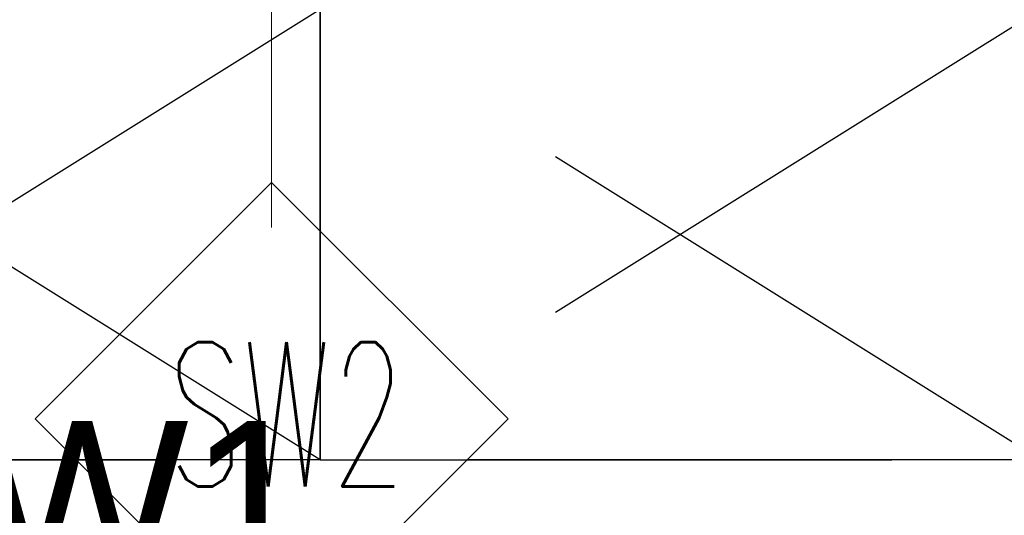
# Model space of a CAD drawing. Header units: millimetres. Extents: x 7483 to 13091, y 8111 to 13871.
# Tile 574 of 656: x 11369 to 11478, y 9583 to 9638. Entities that reach past the tile are written whole.
import ezdxf

# ---------------------------------------------------------------- set-up
doc = ezdxf.new("R2010")
doc.units = ezdxf.units.MM
doc.linetypes.add('DASHED', pattern=[19.05, 12.7, -6.35])
doc.layers.add('- AGP-1_OPISY', color=7, linetype='Continuous', lineweight=5)
doc.layers.add('Budowlane - Opisy', color=7, linetype='Continuous', lineweight=15)
doc.layers.add('IE_SRS', color=7, linetype='Continuous', lineweight=18, true_color=0x000000)
doc.layers.add('OPRAWY_KIERUNKOWE', color=7, linetype='Continuous', lineweight=5, true_color=0x00e000)
doc.layers.add('Wyposazenie Wew - Urzadzenia Sanitarne', color=6, linetype='Continuous')
doc.styles.get("Standard").update_dxf_attribs({"font": 'arial.ttf'})
doc.styles.add('style1', font='simplex.shx', dxfattribs={"width": 0.6})

# ---------------------------------------------------------------- blocks, each defined once
blk = doc.blocks.new('*U676')
at = {"color": 9, "linetype": 'DASHED', "ltscale": 5, "true_color": 0xb8b8b8}
blk.add_lwpolyline([(-40, -55), (-40, -105), (40, -105), (40, -55), (-40, -55), (40, -105), (-40, -105), (40, -55)], dxfattribs=at)
blk = doc.blocks.new('*U2186')
at = {"layer": 'OPRAWY_KIERUNKOWE', "flags": 8}
for tag, p, height in [('LABEL', (-36.74, -25.83), 18), ('EL', (-36.74, -44.97), 16.19), ('CB', (-36.74, -64.1), 16.19)]:
    blk.add_attdef(tag, p, '', height=height, dxfattribs=at)
at = {"layer": 'OPRAWY_KIERUNKOWE'}
for tag, p, height in [('PIKT', (-33.12, -26.11), 8), ('H', (-36.74, -83.24), 16.19)]:
    blk.add_attdef(tag, p, '', height=height, dxfattribs=at)
blk = doc.blocks.new('fffffffffffffffffffffffff')
at = {"layer": 'OPRAWY_KIERUNKOWE', "color": 90}
ref = blk.add_blockref('*U2186', (90904.61, 9538.99), dxfattribs=dict(at, rotation=270))
ref.add_attrib('LABEL', 'EW1', (90878.78, 9575.72), dxfattribs={"height": 18, "flags": 8})

msp = doc.modelspace()

# ---------------------------------------------------------------- linework, layer by layer
at = {"layer": 'Budowlane - Opisy'}
for p, q in [((11396.8227, 9620.197), (11396.8227, 9709.4116)), ((11396.8227, 9615.197), (11396.8227, 9704.4116))]:
    msp.add_line(p, q, dxfattribs=at)
at = {"layer": 'Budowlane - Opisy', "lineweight": 9}
msp.add_lwpolyline([(11423.0727, 9593.947), (11396.8227, 9620.197), (11370.5727, 9593.947), (11396.8227, 9567.697), (11423.0727, 9593.947)], close=True, dxfattribs=at)

# ---------------------------------------------------------------- block references
at = {"layer": 'IE_SRS'}
msp.add_blockref('fffffffffffffffffffffffff', (-79531.6686, 0), dxfattribs=at)
at = {"layer": 'Wyposazenie Wew - Urzadzenia Sanitarne', "xscale": -1}
for p in [(11362.1975, 9694.4116), (11442.1975, 9694.4116)]:
    msp.add_blockref('*U676', p, dxfattribs=at)

# ---------------------------------------------------------------- texts
at = {"layer": '- AGP-1_OPISY', "insert": (11385.3245, 9586.4596), "char_height": 16, "attachment_point": 7, "style": 'style1'}
msp.add_mtext('SW2', dxfattribs=at)

doc.saveas('drawing.dxf')
